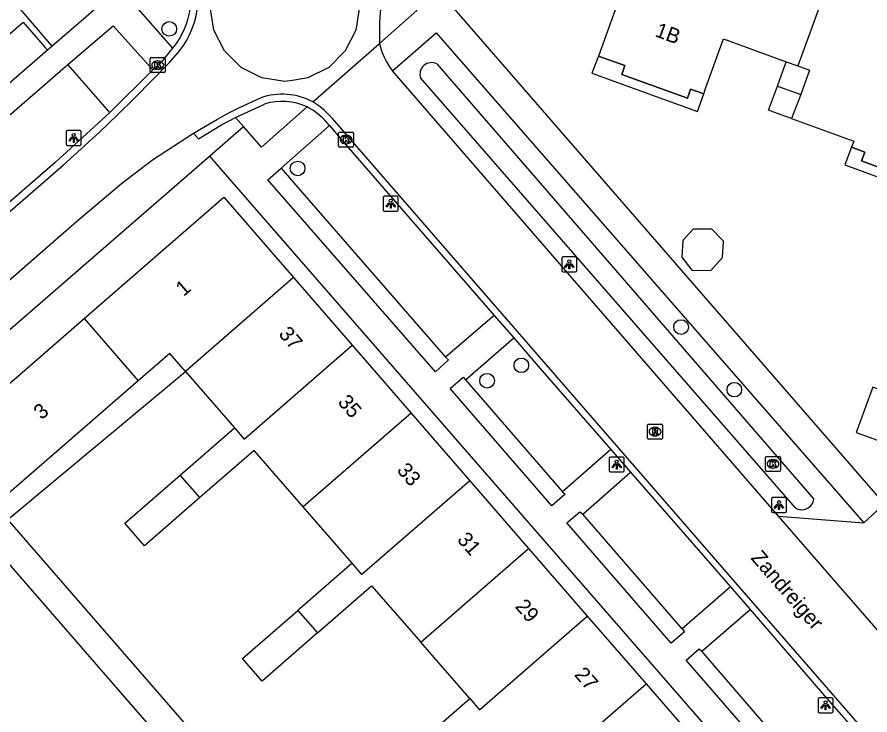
# Model space of a CAD drawing. Extents: x 155888 to 156864, y 383882 to 384671.
# Drawn here: x 156613.4 to 156670.4, y 384102.9 to 384149.6 of the extents above; entities that cross this region are included whole.
import ezdxf

# ---------------------------------------------------------------- set-up
doc = ezdxf.new("R2010")
doc.units = 0
for name, color, linetype in [('IMGEO_Boom', 7, 'Continuous'), ('IMGEO_Greppel_droge_sloot', 7, 'Continuous'), ('IMGEO_Kolk', 7, 'Continuous'), ('IMGEO_Lichtpunt', 7, 'Continuous'), ('IMGEO_Openbare_ruimte_label', 7, 'Continuous'), ('IMGEO_Pand', 7, 'Continuous'), ('IMGEO_Pand_nummerreeks', 7, 'Continuous'), ('IMGEO_Pand_overbouw', 7, 'Continuous'), ('IMGEO_Parkeervlak_open', 7, 'Continuous'), ('IMGEO_Rijbaan_lokaal_gesloten', 7, 'Continuous'), ('IMGEO_Rijbaan_lokaal_open', 7, 'Continuous'), ('IMGEO_Rioolput', 7, 'Continuous'), ('IMGEO_Voetpad_open', 7, 'Continuous')]:
    doc.layers.add(name, color=color, linetype=linetype)

msp = doc.modelspace()

# ---------------------------------------------------------------- linework, layer by layer
at = {"layer": 'IMGEO_Boom'}
for centre in [(156623.549, 384148.802), (156632.132, 384139.464), (156657.774, 384128.855), (156647.092, 384126.294), (156644.801, 384125.266), (156661.337, 384124.665)]:
    msp.add_circle(centre, 0.489, dxfattribs=at)
at = {"layer": 'IMGEO_Greppel_droge_sloot'}
for points in [[(156641.436, 384146.465), (156666.653, 384117.343)], [(156665.413, 384116.776), (156640.361, 384145.504)]]:
    msp.add_lwpolyline(points, dxfattribs=at)
for centre, radius, start, end in [((156641.089, 384145.772), 0.775, 63.3812, 200.2093), ((156665.864, 384117.429), 0.793, 235.3417, 353.8036)]:
    msp.add_arc(centre, radius, start, end, dxfattribs=at)
at = {"layer": 'IMGEO_Kolk'}
for p, q in [((156622.272, 384145.952), (156622.272, 384146.804)), ((156622.347, 384146.878), (156623.199, 384146.878)), ((156622.76, 384146.658), (156622.785, 384146.658)), ((156623.273, 384146.804), (156623.273, 384145.952)), ((156622.783, 384146.098), (156622.758, 384146.098)), ((156623.199, 384145.878), (156622.347, 384145.878)), ((156634.871, 384140.972), (156634.871, 384141.824)), ((156634.946, 384141.898), (156635.798, 384141.898)), ((156635.359, 384141.678), (156635.384, 384141.678)), ((156635.872, 384141.824), (156635.872, 384140.972)), ((156635.382, 384141.118), (156635.357, 384141.118)), ((156635.798, 384140.898), (156634.946, 384140.898)), ((156663.422, 384119.275), (156663.422, 384120.127)), ((156663.497, 384120.201), (156664.349, 384120.201)), ((156663.91, 384119.981), (156663.935, 384119.981)), ((156664.423, 384120.127), (156664.423, 384119.275)), ((156663.933, 384119.421), (156663.908, 384119.421)), ((156664.349, 384119.201), (156663.497, 384119.201))]:
    msp.add_line(p, q, dxfattribs=at)
for points in [[(156622.272, 384145.952), (156622.272, 384146.804)], [(156622.347, 384146.878), (156623.199, 384146.878)], [(156623.273, 384146.804), (156623.273, 384145.952)], [(156622.593, 384146.578), (156622.716, 384146.578), (156622.716, 384146.427), (156622.846, 384146.578), (156623.01, 384146.578), (156622.864, 384146.427), (156623.017, 384146.178), (156622.865, 384146.178), (156622.78, 384146.342), (156622.716, 384146.275), (156622.716, 384146.178), (156622.593, 384146.178), (156622.593, 384146.578)], [(156623.199, 384145.878), (156622.347, 384145.878)], [(156634.871, 384140.972), (156634.871, 384141.824)], [(156634.946, 384141.898), (156635.798, 384141.898)], [(156635.192, 384141.598), (156635.315, 384141.598), (156635.315, 384141.447), (156635.445, 384141.598), (156635.609, 384141.598), (156635.463, 384141.447), (156635.616, 384141.198), (156635.464, 384141.198), (156635.379, 384141.362), (156635.315, 384141.295), (156635.315, 384141.198), (156635.192, 384141.198), (156635.192, 384141.598)], [(156635.872, 384141.824), (156635.872, 384140.972)], [(156635.798, 384140.898), (156634.946, 384140.898)], [(156663.422, 384119.275), (156663.422, 384120.127)], [(156663.497, 384120.201), (156664.349, 384120.201)], [(156663.743, 384119.901), (156663.866, 384119.901), (156663.866, 384119.75), (156663.996, 384119.901), (156664.16, 384119.901), (156664.014, 384119.75), (156664.167, 384119.501), (156664.015, 384119.501), (156663.93, 384119.665), (156663.866, 384119.598), (156663.866, 384119.501), (156663.743, 384119.501), (156663.743, 384119.901)], [(156664.423, 384120.127), (156664.423, 384119.275)], [(156664.349, 384119.201), (156663.497, 384119.201)]]:
    msp.add_lwpolyline(points, dxfattribs=at)
for centre, start, end in [((156622.349, 384146.802), 91.552, 178.448), ((156622.349, 384146.802), 91.552, 178.448), ((156623.197, 384146.802), 1.552, 88.448), ((156623.197, 384146.802), 1.552, 88.448), ((156622.349, 384145.954), 181.552, 268.448), ((156622.349, 384145.954), 181.552, 268.448), ((156623.197, 384145.954), 271.552, 358.448), ((156623.197, 384145.954), 271.552, 358.448), ((156634.948, 384141.822), 91.552, 178.448), ((156634.948, 384141.822), 91.552, 178.448), ((156635.796, 384141.822), 1.552, 88.448), ((156635.796, 384141.822), 1.552, 88.448), ((156634.948, 384140.974), 181.552, 268.448), ((156634.948, 384140.974), 181.552, 268.448), ((156635.796, 384140.974), 271.552, 358.448), ((156635.796, 384140.974), 271.552, 358.448), ((156663.499, 384120.125), 91.552, 178.448), ((156663.499, 384120.125), 91.552, 178.448), ((156664.347, 384120.125), 1.552, 88.448), ((156664.347, 384120.125), 1.552, 88.448), ((156663.499, 384119.277), 181.552, 268.448), ((156663.499, 384119.277), 181.552, 268.448), ((156664.347, 384119.277), 271.552, 358.448), ((156664.347, 384119.277), 271.552, 358.448)]:
    msp.add_arc(centre, 0.0765, start, end, dxfattribs=at)
for centre, major_axis, ratio, start_param, end_param in [((156622.759, 384146.378), (-0.387, 0.002), 0.722429, 4.712389, 7.853982), ((156622.784, 384146.378), (-0.39, 0.002), 0.717154, 1.570796, 4.712389), ((156635.358, 384141.398), (-0.387, 0.002), 0.722429, 4.712389, 7.853982), ((156635.383, 384141.398), (-0.39, 0.002), 0.717154, 1.570796, 4.712389), ((156663.909, 384119.701), (-0.387, 0.002), 0.722429, 4.712389, 7.853982), ((156663.934, 384119.701), (-0.39, 0.002), 0.717154, 1.570796, 4.712389)]:
    msp.add_ellipse(centre, major_axis=major_axis, ratio=ratio, start_param=start_param, end_param=end_param, dxfattribs=at)
at = {"layer": 'IMGEO_Lichtpunt'}
for p, q in [((156616.658, 384141.912), (156616.658, 384141.105)), ((156616.658, 384141.912), (156616.658, 384141.105)), ((156617.56, 384142.007), (156616.752, 384142.007)), ((156617.56, 384142.007), (156616.752, 384142.007)), ((156617.654, 384141.105), (156617.654, 384141.912)), ((156617.654, 384141.105), (156617.654, 384141.912)), ((156616.752, 384141.011), (156617.56, 384141.011)), ((156616.752, 384141.011), (156617.56, 384141.011)), ((156637.856, 384137.51), (156637.856, 384136.703)), ((156637.856, 384137.51), (156637.856, 384136.703)), ((156638.758, 384137.605), (156637.95, 384137.605)), ((156638.758, 384137.605), (156637.95, 384137.605)), ((156638.852, 384136.703), (156638.852, 384137.51)), ((156638.852, 384136.703), (156638.852, 384137.51)), ((156637.95, 384136.609), (156638.758, 384136.609)), ((156637.95, 384136.609), (156638.758, 384136.609)), ((156650.704, 384133.546), (156649.896, 384133.546)), ((156650.704, 384133.546), (156649.896, 384133.546)), ((156649.802, 384133.451), (156649.802, 384132.644)), ((156649.802, 384133.451), (156649.802, 384132.644)), ((156650.798, 384132.644), (156650.798, 384133.451)), ((156650.798, 384132.644), (156650.798, 384133.451)), ((156649.896, 384132.55), (156650.704, 384132.55)), ((156649.896, 384132.55), (156650.704, 384132.55)), ((156652.971, 384120.061), (156652.971, 384119.254)), ((156652.971, 384120.061), (156652.971, 384119.254)), ((156653.873, 384120.156), (156653.065, 384120.156)), ((156653.873, 384120.156), (156653.065, 384120.156)), ((156653.967, 384119.254), (156653.967, 384120.061)), ((156653.967, 384119.254), (156653.967, 384120.061)), ((156653.065, 384119.16), (156653.873, 384119.16)), ((156653.065, 384119.16), (156653.873, 384119.16)), ((156663.825, 384117.349), (156663.825, 384116.542)), ((156663.825, 384117.349), (156663.825, 384116.542)), ((156664.727, 384117.444), (156663.919, 384117.444)), ((156664.727, 384117.444), (156663.919, 384117.444)), ((156664.821, 384116.542), (156664.821, 384117.349)), ((156664.821, 384116.542), (156664.821, 384117.349)), ((156663.919, 384116.448), (156664.727, 384116.448)), ((156663.919, 384116.448), (156664.727, 384116.448)), ((156666.942, 384103.952), (156666.942, 384103.145)), ((156666.942, 384103.952), (156666.942, 384103.145)), ((156667.844, 384104.047), (156667.036, 384104.047)), ((156667.844, 384104.047), (156667.036, 384104.047)), ((156667.938, 384103.145), (156667.938, 384103.952)), ((156667.938, 384103.145), (156667.938, 384103.952)), ((156667.036, 384103.051), (156667.844, 384103.051)), ((156667.036, 384103.051), (156667.844, 384103.051))]:
    msp.add_line(p, q, dxfattribs=at)
for points in [[(156617.032, 384141.576), (156617.071, 384141.548), (156616.883, 384141.286), (156616.845, 384141.313), (156617.032, 384141.576)], [(156617.134, 384141.528), (156617.181, 384141.528), (156617.181, 384141.206), (156617.134, 384141.206), (156617.134, 384141.528)], [(156617.244, 384141.548), (156617.282, 384141.575), (156617.469, 384141.313), (156617.43, 384141.285), (156617.244, 384141.548)], [(156638.23, 384137.174), (156638.269, 384137.146), (156638.081, 384136.884), (156638.043, 384136.911), (156638.23, 384137.174)], [(156638.332, 384137.126), (156638.379, 384137.126), (156638.379, 384136.804), (156638.332, 384136.804), (156638.332, 384137.126)], [(156638.442, 384137.146), (156638.48, 384137.173), (156638.667, 384136.911), (156638.628, 384136.883), (156638.442, 384137.146)], [(156650.176, 384133.115), (156650.215, 384133.087), (156650.027, 384132.825), (156649.989, 384132.852), (156650.176, 384133.115)], [(156650.278, 384133.067), (156650.325, 384133.067), (156650.325, 384132.745), (156650.278, 384132.745), (156650.278, 384133.067)], [(156650.388, 384133.087), (156650.426, 384133.114), (156650.613, 384132.852), (156650.574, 384132.824), (156650.388, 384133.087)], [(156653.345, 384119.725), (156653.384, 384119.697), (156653.196, 384119.435), (156653.158, 384119.462), (156653.345, 384119.725)], [(156653.447, 384119.677), (156653.494, 384119.677), (156653.494, 384119.355), (156653.447, 384119.355), (156653.447, 384119.677)], [(156653.557, 384119.697), (156653.595, 384119.724), (156653.782, 384119.462), (156653.743, 384119.434), (156653.557, 384119.697)], [(156664.199, 384117.013), (156664.238, 384116.985), (156664.05, 384116.723), (156664.012, 384116.75), (156664.199, 384117.013)], [(156664.301, 384116.965), (156664.348, 384116.965), (156664.348, 384116.643), (156664.301, 384116.643), (156664.301, 384116.965)], [(156664.411, 384116.985), (156664.449, 384117.012), (156664.636, 384116.75), (156664.597, 384116.722), (156664.411, 384116.985)], [(156667.316, 384103.616), (156667.355, 384103.588), (156667.167, 384103.326), (156667.129, 384103.353), (156667.316, 384103.616)], [(156667.418, 384103.568), (156667.465, 384103.568), (156667.465, 384103.246), (156667.418, 384103.246), (156667.418, 384103.568)], [(156667.528, 384103.588), (156667.566, 384103.615), (156667.753, 384103.353), (156667.714, 384103.325), (156667.528, 384103.588)]]:
    msp.add_lwpolyline(points, dxfattribs=at)
for centre in [(156617.157, 384141.71), (156638.355, 384137.308), (156650.301, 384133.249), (156653.47, 384119.859), (156664.324, 384117.147), (156667.441, 384103.75)]:
    msp.add_circle(centre, 0.0994, dxfattribs=at)
for centre, start, end in [((156616.752, 384141.912), 90, 180), ((156616.752, 384141.912), 90, 180), ((156617.56, 384141.912), 0, 90), ((156617.56, 384141.912), 0, 90), ((156616.752, 384141.105), 180, 270), ((156616.752, 384141.105), 180, 270), ((156617.56, 384141.105), 270, 0), ((156617.56, 384141.105), 270, 360), ((156637.95, 384137.51), 90, 180), ((156637.95, 384137.51), 90, 180), ((156638.758, 384137.51), 0, 90), ((156638.758, 384137.51), 0, 90), ((156637.95, 384136.703), 180, 270), ((156637.95, 384136.703), 180, 270), ((156638.758, 384136.703), 270, 0), ((156638.758, 384136.703), 270, 360), ((156649.896, 384133.451), 90, 180), ((156649.896, 384133.451), 90, 180), ((156650.704, 384133.451), 0, 90), ((156650.704, 384133.451), 0, 90), ((156649.896, 384132.644), 180, 270), ((156649.896, 384132.644), 180, 270), ((156650.704, 384132.644), 270, 0), ((156650.704, 384132.644), 270, 360), ((156653.065, 384120.061), 90, 180), ((156653.065, 384120.061), 90, 180), ((156653.873, 384120.061), 0, 90), ((156653.873, 384120.061), 0, 90), ((156653.065, 384119.254), 180, 270), ((156653.065, 384119.254), 180, 270), ((156653.873, 384119.254), 270, 0), ((156653.873, 384119.254), 270, 360), ((156663.919, 384117.349), 90, 180), ((156663.919, 384117.349), 90, 180), ((156664.727, 384117.349), 0, 90), ((156664.727, 384117.349), 0, 90), ((156663.919, 384116.542), 180, 270), ((156663.919, 384116.542), 180, 270), ((156664.727, 384116.542), 270, 0), ((156664.727, 384116.542), 270, 360), ((156667.036, 384103.952), 90, 180), ((156667.036, 384103.952), 90, 180), ((156667.844, 384103.952), 0, 90), ((156667.844, 384103.952), 0, 90), ((156667.036, 384103.145), 180, 270), ((156667.036, 384103.145), 180, 270), ((156667.844, 384103.145), 270, 0), ((156667.844, 384103.145), 270, 360)]:
    msp.add_arc(centre, 0.0946, start, end, dxfattribs=at)
at = {"layer": 'IMGEO_Pand'}
for points in [[(156658.663, 384156.449), (156658.588, 384156.243), (156657.61, 384153.548), (156654.957, 384154.504), (156652.246, 384146.986), (156654.024, 384146.345), (156653.811, 384145.757), (156658.212, 384144.16), (156658.416, 384144.774), (156659.287, 384144.447), (156659.441, 384144.871), (156660.619, 384148.129), (156664.809, 384146.607)], [(156668.027, 384153.076), (156665.575, 384146.329)], [(156615.723, 384147.645), (156613.588, 384150.111)], [(156665.166, 384142.801), (156669.32, 384141.3), (156669.171, 384140.885), (156670.058, 384140.55), (156669.843, 384139.968), (156674.219, 384138.355), (156674.438, 384138.969), (156676.213, 384138.331), (156678.183, 384143.76), (156675.532, 384144.722), (156676.281, 384146.785), (156677.274, 384149.521), (156677.346, 384149.719)], [(156609.582, 384145.625), (156613.768, 384149.257), (156615.216, 384147.588), (156615.406, 384147.37)], [(156615.723, 384147.645), (156615.406, 384147.37)], [(156664.221, 384144.981), (156664.809, 384146.607)], [(156664.809, 384146.607), (156665.575, 384146.329)], [(156665.575, 384146.329), (156666.364, 384146.042), (156665.775, 384144.416)], [(156665.166, 384142.801), (156664.394, 384143.08), (156663.633, 384143.355), (156664.221, 384144.981)], [(156664.221, 384144.981), (156665.775, 384144.416)], [(156665.775, 384144.416), (156665.166, 384142.801)], [(156617.846, 384129.421), (156627.191, 384137.539), (156631.854, 384132.164)], [(156658.489, 384132.663), (156659.762, 384132.644), (156660.553, 384133.505), (156660.609, 384134.602), (156659.829, 384135.394), (156658.588, 384135.413), (156657.891, 384134.655), (156657.835, 384133.541), (156658.489, 384132.663)], [(156631.854, 384132.164), (156624.624, 384125.881)], [(156631.854, 384132.164), (156635.784, 384127.635)], [(156608.489, 384121.292), (156617.846, 384129.421)], [(156617.846, 384129.421), (156621.464, 384125.256)], [(156627.903, 384122.109), (156628.559, 384121.354), (156635.784, 384127.635)], [(156635.784, 384127.635), (156639.715, 384123.104)], [(156624.624, 384125.881), (156623.575, 384127.088), (156621.464, 384125.256)], [(156624.624, 384125.881), (156627.903, 384122.109)], [(156621.464, 384125.256), (156612.102, 384117.132)], [(156671.774, 384120.973), (156672.87, 384124.002), (156670.591, 384124.827), (156669.495, 384121.798), (156671.774, 384120.973)], [(156639.715, 384123.104), (156632.493, 384116.827)], [(156639.715, 384123.104), (156643.645, 384118.575)], [(156624.273, 384118.953), (156627.903, 384122.109)], [(156632.493, 384116.827), (156629.214, 384120.6), (156625.584, 384117.444)], [(156625.584, 384117.444), (156621.881, 384114.226), (156620.57, 384115.735), (156624.273, 384118.953)], [(156625.584, 384117.444), (156624.273, 384118.953)], [(156643.645, 384118.575), (156636.428, 384112.301), (156635.772, 384113.055)], [(156643.645, 384118.575), (156647.577, 384114.044)], [(156635.772, 384113.055), (156632.493, 384116.827)], [(156640.361, 384107.775), (156647.577, 384114.044)], [(156647.577, 384114.044), (156651.506, 384109.515)], [(156635.772, 384113.055), (156632.142, 384109.899)], [(156633.453, 384108.39), (156637.083, 384111.546), (156640.361, 384107.775)], [(156633.453, 384108.39), (156629.75, 384105.172), (156628.439, 384106.681), (156632.142, 384109.899)], [(156632.142, 384109.899), (156633.453, 384108.39)], [(156643.641, 384104.002), (156644.297, 384103.247), (156651.506, 384109.515)], [(156651.506, 384109.515), (156655.438, 384104.984)], [(156643.641, 384104.002), (156640.361, 384107.775)], [(156648.23, 384098.722), (156655.438, 384104.984)], [(156655.438, 384104.984), (156659.368, 384100.453)], [(156640.011, 384100.846), (156643.641, 384104.002)]]:
    msp.add_lwpolyline(points, dxfattribs=at)
at = {"layer": 'IMGEO_Pand_overbouw'}
for points in [[(156659.287, 384144.447), (156658.416, 384144.774), (156658.212, 384144.16), (156653.811, 384145.757), (156654.024, 384146.345), (156652.246, 384146.986), (156651.812, 384145.843), (156658.865, 384143.278)], [(156676.22, 384138.328), (156676.213, 384138.331), (156674.438, 384138.969), (156674.219, 384138.355), (156669.843, 384139.968), (156670.058, 384140.55), (156669.171, 384140.885), (156668.731, 384139.698), (156675.786, 384137.13)]]:
    msp.add_lwpolyline(points, close=True, dxfattribs=at)
at = {"layer": 'IMGEO_Parkeervlak_open'}
for points in [[(156619.562, 384143.22), (156616.774, 384146.419)], [(156631.036, 384139.487), (156631.856, 384138.535), (156642.028, 384126.832)], [(156643.357, 384125.314), (156645.101, 384123.308), (156649.854, 384117.842)], [(156657.847, 384108.665), (156651.198, 384116.347)], [(156666.72, 384098.374), (156664.131, 384101.394), (156659.171, 384107.166)]]:
    msp.add_lwpolyline(points, dxfattribs=at)
at = {"layer": 'IMGEO_Rijbaan_lokaal_gesloten'}
for points in [[(156633.146, 384143.92), (156637.605, 384147.835)], [(156528.389, 384063.906), (156532.781, 384067.236), (156536.903, 384070.55), (156552.177, 384083.855), (156568.729, 384098.213), (156583.48, 384111.077), (156616.441, 384139.692), (156618.873, 384141.904), (156620.066, 384143.035), (156621.243, 384144.182), (156623.55, 384146.525), (156624.152, 384147.224), (156624.451, 384147.625)], [(156625.179, 384141.829), (156626.774, 384142.763), (156627.243, 384143.025), (156627.717, 384143.278), (156628.196, 384143.52), (156628.68, 384143.752), (156629.169, 384143.974), (156629.663, 384144.186)], [(156627.986, 384142.884), (156629.912, 384143.773)], [(156625.179, 384141.829), (156625.506, 384141.445), (156627.033, 384142.388), (156627.986, 384142.884)], [(156708.358, 384057.797), (156707.089, 384059.25), (156688.102, 384081.041), (156680.796, 384089.479), (156662.154, 384110.91), (156634.612, 384142.629)], [(156634.265, 384142.334), (156635.094, 384141.353), (156645.276, 384129.637)], [(156583.599, 384105.173), (156584.982, 384106.904), (156592.374, 384114.06), (156593.839, 384115.427), (156617.343, 384135.911), (156620.351, 384138.467), (156622.416, 384140.04), (156625.179, 384141.829)], [(156645.276, 384129.637), (156646.591, 384128.125)], [(156646.591, 384128.125), (156648.334, 384126.107), (156653.088, 384120.655)], [(156653.088, 384120.655), (156654.396, 384119.142)], [(156654.396, 384119.142), (156661.071, 384111.467)], [(156661.071, 384111.467), (156662.385, 384109.95)], [(156662.385, 384109.95), (156667.373, 384104.188), (156668.515, 384102.891), (156669.957, 384101.21)]]:
    msp.add_lwpolyline(points, dxfattribs=at)
for centre, radius, start, end in [((156619.64, 384150.918), 5.83, 325.6114, 35.7567), ((156657.185, 384148.412), 19.588, 168.2494, 181.6876), ((156631.104, 384140.112), 4.321, 61.7931, 109.4724), ((156631.091, 384140.018), 3.936, 64.8959, 107.4332), ((156630.012, 384138.884), 5.932, 39.1543, 58.1096), ((156630.625, 384139.477), 4.628, 38.1239, 62.5051)]:
    msp.add_arc(centre, radius, start, end, dxfattribs=at)
at = {"layer": 'IMGEO_Rijbaan_lokaal_open'}
for points in [[(156634.217, 384154.307), (156635.322, 384153.202), (156636.031, 384151.81), (156636.102, 384151.365), (156636.276, 384150.267), (156636.031, 384148.723), (156635.322, 384147.331), (156634.217, 384146.226), (156632.825, 384145.517), (156631.918, 384145.373), (156631.281, 384145.272), (156629.738, 384145.517), (156628.346, 384146.226), (156627.241, 384147.331), (156626.531, 384148.723), (156626.287, 384150.267), (156626.531, 384151.81), (156627.241, 384153.202), (156628.346, 384154.307), (156629.738, 384155.016), (156630.363, 384155.115), (156631.281, 384155.261), (156632.825, 384155.016), (156634.217, 384154.307)], [(156622.449, 384146.062), (156622.797, 384146.39), (156623.149, 384146.718), (156623.795, 384147.515)], [(156622.449, 384146.062), (156619.562, 384143.22)], [(156619.562, 384143.22), (156615.912, 384139.864), (156586.343, 384114.171), (156584.84, 384112.864)], [(156669.993, 384115.767), (156671.388, 384117.021)], [(156664.299, 384116.202), (156669.993, 384115.767)], [(156674.809, 384104.102), (156664.299, 384116.202)]]:
    msp.add_lwpolyline(points, dxfattribs=at)
msp.add_arc((156619.604, 384150.929), 5.406, 320.8322, 24.2676, dxfattribs=at)
at = {"layer": 'IMGEO_Rioolput'}
for p, q in [((156655.531, 384121.431), (156655.531, 384122.283)), ((156655.606, 384122.357), (156656.458, 384122.357)), ((156656.019, 384122.137), (156656.044, 384122.137)), ((156656.532, 384122.283), (156656.532, 384121.431)), ((156656.042, 384121.577), (156656.017, 384121.577)), ((156656.458, 384121.357), (156655.606, 384121.357))]:
    msp.add_line(p, q, dxfattribs=at)
for points in [[(156655.531, 384121.431), (156655.531, 384122.283)], [(156655.606, 384122.357), (156656.458, 384122.357)], [(156656.532, 384122.283), (156656.532, 384121.431)], [(156656.12, 384122.055), (156655.868, 384122.057), (156655.868, 384121.657)], [(156655.868, 384121.657), (156655.992, 384121.657), (156655.992, 384121.819), (156656.003, 384121.819)], [(156656.046, 384121.976), (156655.992, 384121.976), (156655.992, 384121.895)], [(156655.992, 384121.895), (156656.044, 384121.895)], [(156656.05, 384121.79), (156656.121, 384121.657), (156656.261, 384121.657), (156656.196, 384121.783)], [(156656.458, 384121.357), (156655.606, 384121.357)]]:
    msp.add_lwpolyline(points, dxfattribs=at)
for centre, radius, start, end in [((156655.608, 384122.281), 0.0765, 91.552, 178.448), ((156655.608, 384122.281), 0.0765, 91.552, 178.448), ((156656.456, 384122.281), 0.0765, 1.552, 88.448), ((156656.456, 384122.281), 0.0765, 1.552, 88.448), ((156656.002, 384121.766), 0.0533, 26.0293, 88.6989), ((156656.028, 384122.084), 0.19, 274.7715, 282.9687), ((156656.052, 384121.88), 0.0964, 77.0061, 93.1865), ((156656.066, 384121.937), 0.0378, 276.6634, 79.6772), ((156656.119, 384121.945), 0.109, 350.3612, 89.416), ((156656.117, 384121.945), 0.112, 277.5842, 350.9817), ((156656.101, 384121.73), 0.108, 29.5134, 73.7905), ((156655.608, 384121.433), 0.0765, 181.552, 268.448), ((156655.608, 384121.433), 0.0765, 181.552, 268.448), ((156656.456, 384121.433), 0.0765, 271.552, 358.448), ((156656.456, 384121.433), 0.0765, 271.552, 358.448)]:
    msp.add_arc(centre, radius, start, end, dxfattribs=at)
for centre, major_axis, ratio, start_param, end_param in [((156656.018, 384121.857), (-0.387, 0.002), 0.722429, 4.712389, 7.853982), ((156656.043, 384121.857), (-0.39, 0.002), 0.717154, 1.570796, 4.712389)]:
    msp.add_ellipse(centre, major_axis=major_axis, ratio=ratio, start_param=start_param, end_param=end_param, dxfattribs=at)
at = {"layer": 'IMGEO_Voetpad_open'}
for points in [[(156623.795, 384147.515), (156621.301, 384150.321), (156624.532, 384153.151)], [(156671.388, 384117.021), (156640.231, 384152.904)], [(156638.713, 384151.602), (156640.097, 384150.033), (156637.605, 384147.835)], [(156618.791, 384150.31), (156615.723, 384147.645)], [(156616.774, 384146.419), (156619.796, 384149.011), (156622.449, 384146.062)], [(156638.481, 384145.993), (156641.389, 384148.542), (156669.993, 384115.767)], [(156615.406, 384147.37), (156580.896, 384117.376), (156579.234, 384119.292)], [(156584.84, 384112.864), (156583.519, 384114.376), (156581.95, 384116.172), (156616.774, 384146.419)], [(156664.299, 384116.202), (156638.481, 384145.993)], [(156632.761, 384143.582), (156629.714, 384140.883), (156628.519, 384142.267)], [(156628.519, 384142.267), (156627.986, 384142.884)], [(156626.242, 384140.297), (156628.519, 384142.267)], [(156631.036, 384139.487), (156634.265, 384142.334)], [(156587.667, 384106.816), (156626.242, 384140.297)], [(156626.242, 384140.297), (156664.364, 384096.46)], [(156642.028, 384126.832), (156642.215, 384126.662), (156641.357, 384125.865), (156630.146, 384138.712), (156631.036, 384139.487)], [(156645.276, 384129.637), (156642.028, 384126.832)], [(156643.357, 384125.314), (156646.591, 384128.125)], [(156644.608, 384079.3), (156612.746, 384115.979), (156624.624, 384125.881)], [(156649.854, 384117.842), (156650.024, 384117.674), (156649.142, 384116.905), (156642.331, 384124.735), (156643.193, 384125.507), (156643.357, 384125.314)], [(156653.088, 384120.655), (156649.854, 384117.842)], [(156651.198, 384116.347), (156654.396, 384119.142)], [(156657.847, 384108.665), (156658.006, 384108.471), (156657.123, 384107.71), (156650.14, 384115.751), (156651.009, 384116.503), (156651.198, 384116.347)], [(156602.78, 384107.311), (156611.304, 384114.726), (156643.166, 384078.047)], [(156661.071, 384111.467), (156657.847, 384108.665)], [(156659.171, 384107.166), (156662.385, 384109.95)], [(156665.856, 384097.643), (156658.119, 384106.58), (156658.994, 384107.319), (156659.171, 384107.166)]]:
    msp.add_lwpolyline(points, dxfattribs=at)
msp.add_arc((156642.227, 384148.904), 4.744, 193.0197, 217.849, dxfattribs=at)

# ---------------------------------------------------------------- texts
at = {"layer": 'IMGEO_Openbare_ruimte_label'}
msp.add_text('Zandreiger', height=1, rotation=310.9865, dxfattribs=at).set_placement((156662.393, 384113.381))
at = {"layer": 'IMGEO_Pand_nummerreeks'}
for s, rotation, p in [('1B', 339.66, (156655.969, 384148.324)), ('1', 40.9816, (156624.513, 384130.867)), ('37', 310.9464, (156630.813, 384128.36)), ('35', 310.9464, (156634.767, 384123.803)), ('3', 40.9816, (156615.012, 384122.614)), ('33', 310.9464, (156638.722, 384119.245)), ('31', 310.9464, (156642.75, 384114.602)), ('29', 310.9464, (156646.63, 384110.13)), ('27', 310.9464, (156650.585, 384105.572))]:
    msp.add_text(s, height=1, rotation=rotation, dxfattribs=at).set_placement(p)

doc.saveas('drawing.dxf')
